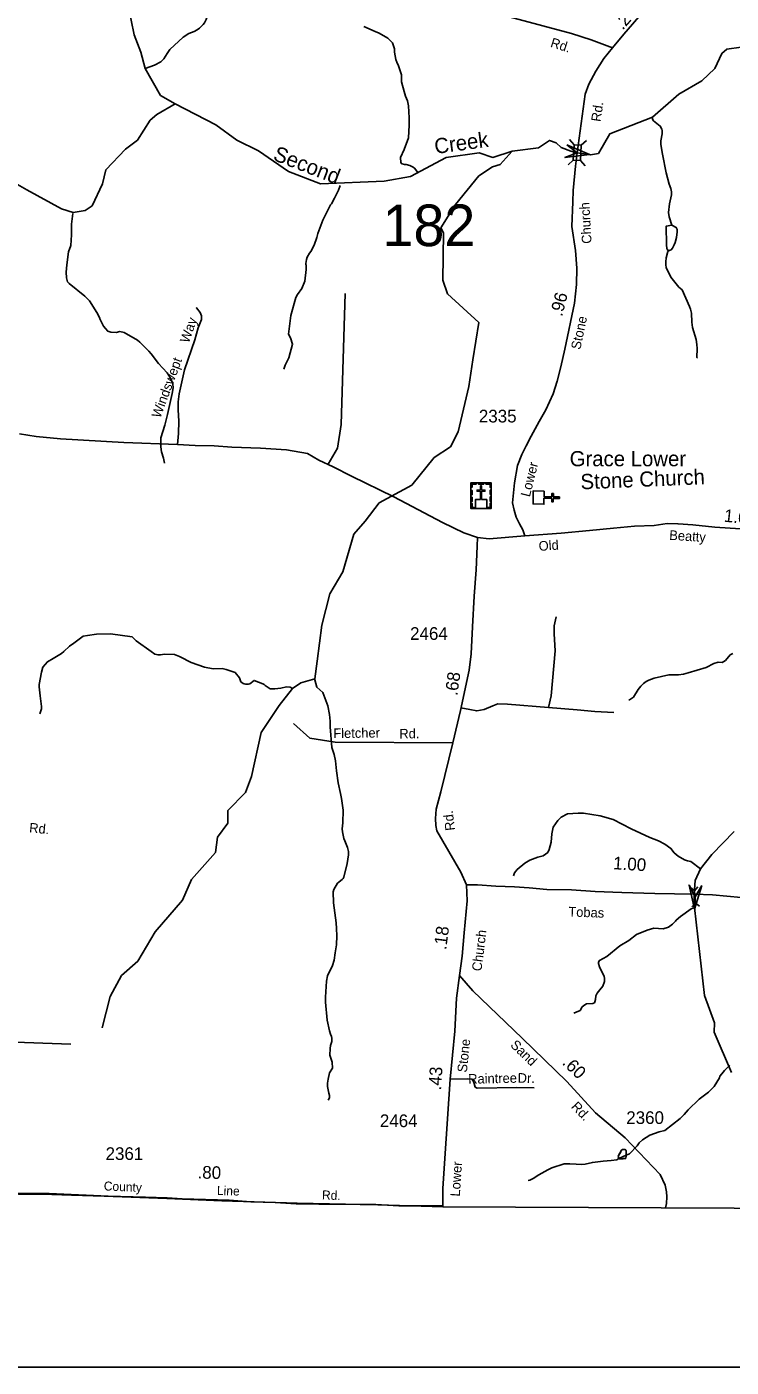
# Model space of a CAD drawing. Extents: x 1473865 to 1648260, y 639067 to 773536.
# Drawn here: x 1572592 to 1579536, y 639067 to 652286 of the extents above; entities that cross this region are included whole.
import ezdxf

# ---------------------------------------------------------------- set-up
doc = ezdxf.new("R2010")
doc.units = 0
for name, color, linetype in [('Exist Boundary Political CountyLine', 7, 'Continuous'), ('Exist Boundary Political CountyLine Road Label', 7, 'Continuous'), ('Exist Cultural Church CELL', 7, 'Continuous'), ('Exist Cultural Church Label', 7, 'Continuous'), ('Exist Cultural Church with Cemetery CELL', 7, 'Continuous'), ('Exist Hydrographic Creek Single Shore', 7, 'Continuous'), ('Exist Hydrographic Creek Single Shore Label', 7, 'Continuous'), ('Exist Hydrographic Misc Water Feature', 7, 'Continuous'), ('Exist Road Non-System Type 51', 7, 'Continuous'), ('Exist Road Non-System Type 51 Label', 7, 'Continuous'), ('Exist Road Secondary Mileage Hundredths English Label', 7, 'Continuous'), ('Exist Road Secondary Structure Pipe CELL', 7, 'Continuous'), ('Exist Road Secondary Structure Standard Bridge Attributed CELL', 7, 'Continuous'), ('Exist Road Secondary Structure Standard Bridge CELL', 7, 'Continuous'), ('Exist Road Secondary Structure Standard Bridge Number Label', 7, 'Continuous'), ('Exist Road Secondary Type 41 Attributed', 7, 'Continuous'), ('Exist Road Secondary Type 51 Attributed', 7, 'Continuous'), ('Exist Road Secondary Type 51 Label', 7, 'Continuous'), ('Exist Road Secondary Type 51 Number Label', 7, 'Continuous'), ('Map Preparation Inset Cut Line', 7, 'Continuous')]:
    doc.layers.add(name, color=color, linetype=linetype)

msp = doc.modelspace()

# ---------------------------------------------------------------- linework, layer by layer
at = {"layer": 'Exist Boundary Political CountyLine'}
for points in [[(1576694, 640648), (1576053, 640670), (1575256, 640684), (1574514, 640709), (1573972, 640731), (1573353, 640753), (1573032, 640765), (1572743, 640775), (1572510, 640774), (1572314, 640793)], [(1589254, 640607), (1586024, 640605), (1576694, 640648)]]:
    msp.add_lwpolyline(points, dxfattribs=at)
at = {"layer": 'Exist Cultural Church CELL'}
msp.add_lwpolyline([(1577691, 647708), (1577691, 647652), (1577767, 647650), (1577767, 647682), (1577783, 647682), (1577783, 647650), (1577843, 647649), (1577843, 647633), (1577782, 647634), (1577782, 647602), (1577766, 647602), (1577767, 647634), (1577690, 647636), (1577689, 647578), (1577583, 647580), (1577585, 647710)], close=True, dxfattribs=at)
at = {"layer": 'Exist Cultural Church with Cemetery CELL'}
for points in [[(1576970, 647789), (1577169, 647789), (1577169, 647534), (1576970, 647534)], [(1576970, 647745), (1576982, 647745), (1576982, 647777), (1577022, 647777), (1577022, 647789), (1576970, 647789)], [(1576970, 647671), (1576970, 647714), (1576982, 647714), (1576982, 647671)], [(1577014, 647534), (1577126, 647534), (1577126, 647624), (1577075, 647625), (1577075, 647706), (1577108, 647706), (1577108, 647717), (1577075, 647717), (1577075, 647759), (1577063, 647759), (1577063, 647717), (1577030, 647717), (1577030, 647706), (1577063, 647706), (1577063, 647625), (1577014, 647624)], [(1577044, 647789), (1577096, 647789), (1577096, 647777), (1577044, 647777)], [(1577170, 647745), (1577158, 647745), (1577158, 647777), (1577118, 647777), (1577118, 647788), (1577170, 647788)], [(1577158, 647672), (1577158, 647715), (1577170, 647715), (1577170, 647672)], [(1576970, 647604), (1576970, 647647), (1576982, 647647), (1576982, 647604)], [(1577003, 647534), (1577003, 647545), (1576981, 647545), (1576981, 647586), (1576970, 647586), (1576970, 647534)], [(1577136, 647534), (1577136, 647545), (1577158, 647545), (1577158, 647586), (1577169, 647586), (1577169, 647534)], [(1577158, 647606), (1577158, 647649), (1577170, 647649), (1577170, 647606)]]:
    msp.add_lwpolyline(points, close=True, dxfattribs=at)
at = {"layer": 'Exist Hydrographic Creek Single Shore'}
for points in [[(1577183, 650904), (1577259, 650929), (1577377, 651061), (1577636, 651092), (1577745, 651165), (1577809, 651142), (1577859, 651094), (1577956, 651058), (1578018, 651043), (1578150, 651023), (1578227, 651036), (1578338, 651229), (1578759, 651394), (1579019, 651622), (1579246, 651752), (1579373, 651874), (1579442, 652024), (1579492, 652066), (1579635, 652086), (1579770, 652211), (1579937, 652283), (1580007, 652456)], [(1572454, 650757), (1572593, 650679), (1572934, 650491), (1573050, 650456), (1573167, 650473), (1573235, 650521), (1573339, 650737), (1573371, 650874), (1573565, 651080), (1573683, 651169), (1573806, 651364), (1573873, 651421), (1574054, 651526)], [(1577377, 651061), (1577186, 650997), (1577052, 651043), (1576726, 650996), (1576373, 650809), (1576114, 650762), (1575488, 650738), (1575173, 650860), (1574876, 651063), (1574661, 651169), (1574455, 651320), (1574054, 651526)], [(1573334, 642415), (1573413, 642722), (1573525, 642930), (1573685, 643071), (1573856, 643360), (1574127, 643673), (1574214, 643878), (1574451, 644142), (1574470, 644293), (1574572, 644432), (1574574, 644556), (1574748, 644735), (1574805, 644893), (1574902, 645328), (1575081, 645593), (1575211, 645761), (1575292, 645815), (1575432, 645857), (1575454, 646029), (1575500, 646386), (1575580, 646693), (1575708, 646910), (1575814, 647282), (1575926, 647412), (1576064, 647590), (1576387, 647766), (1576608, 648037), (1576768, 648142), (1576845, 648292), (1576950, 648737), (1576987, 649003), (1577048, 649369), (1576740, 649653), (1576692, 649788), (1576699, 650254), (1576674, 650304), (1576819, 650534), (1577048, 650815), (1577183, 650904)], [(1579538, 641975), (1579369, 642372), (1579370, 642464), (1579274, 642732), (1579174, 643602), (1579172, 643731), (1579182, 643866), (1579234, 643983), (1579344, 644122), (1579564, 644351)]]:
    msp.add_lwpolyline(points, dxfattribs=at)
at = {"layer": 'Exist Hydrographic Misc Water Feature'}
msp.add_line((1578429, 641124), (1578500, 641157), dxfattribs=at)
for points in [[(1574054, 651526), (1573911, 651610), (1573758, 651874), (1573716, 652036), (1573651, 652207), (1573472, 653077)], [(1573758, 651874), (1573850, 651908), (1573914, 651939), (1573944, 651969), (1573975, 652022), (1574003, 652062), (1574133, 652185), (1574189, 652220), (1574242, 652239), (1574272, 652257), (1574294, 652273), (1574330, 652310), (1574343, 652326), (1574359, 652358), (1574408, 652509), (1574448, 652553), (1574501, 652592), (1574582, 652643), (1574597, 652691), (1574608, 652819), (1574616, 652851), (1574633, 652899)], [(1576443, 650853), (1576417, 650890), (1576400, 650902), (1576368, 650918), (1576332, 650929), (1576316, 650929), (1576292, 650935), (1576284, 650939), (1576278, 650947), (1576276, 650996), (1576311, 651075), (1576355, 651191), (1576360, 651315), (1576361, 651387), (1576354, 651507), (1576343, 651555), (1576335, 651579), (1576325, 651601), (1576312, 651647), (1576285, 651743), (1576286, 651811), (1576255, 651900), (1576239, 651936), (1576231, 651962), (1576216, 652036), (1576216, 652068), (1576198, 652129), (1576150, 652173), (1576066, 652222), (1576026, 652239), (1575915, 652288)], [(1578759, 651394), (1578760, 651377), (1578764, 651367), (1578770, 651359), (1578837, 651306), (1578851, 651278), (1578854, 651262), (1578856, 651229), (1578843, 651160), (1578841, 651126), (1578858, 651031), (1578896, 650845), (1578925, 650733), (1578940, 650692), (1578948, 650660), (1578947, 650628), (1578926, 650541), (1578919, 650453), (1578925, 650413), (1578949, 650330)], [(1575681, 650722), (1575665, 650675), (1575648, 650643), (1575624, 650595), (1575595, 650539), (1575587, 650531), (1575509, 650380), (1575460, 650249), (1575452, 650209), (1575423, 650133), (1575390, 650070), (1575378, 650054), (1575357, 650014), (1575349, 649990), (1575341, 649952), (1575341, 649942), (1575344, 649934), (1575344, 649894), (1575331, 649778), (1575302, 649706), (1575261, 649647), (1575245, 649615), (1575195, 649440), (1575173, 649256), (1575191, 649217), (1575212, 649156), (1575174, 649020), (1575137, 648949), (1575127, 648909)], [(1573044, 650444), (1573032, 650339), (1573031, 650233), (1573026, 650129), (1573001, 650066), (1572986, 649939), (1572979, 649866), (1572982, 649810), (1572994, 649770), (1573008, 649753), (1573164, 649630), (1573208, 649583), (1573283, 649470), (1573310, 649414), (1573310, 649406), (1573349, 649333), (1573367, 649309), (1573390, 649285), (1573420, 649273), (1573472, 649272), (1573508, 649280), (1573552, 649271), (1573684, 649194), (1573707, 649175), (1573794, 649086), (1573816, 649060), (1573889, 648967), (1573976, 648874), (1574008, 648822), (1574031, 648765), (1574035, 648725), (1574026, 648670), (1573980, 648462), (1573953, 648357), (1573913, 648231), (1573912, 648143), (1573920, 648095), (1573939, 648031), (1573948, 647982)], [(1578923, 650079), (1578909, 650085), (1578902, 650099), (1578898, 650137), (1578893, 650319), (1578949, 650330)], [(1578949, 650330), (1578994, 650308), (1579004, 650288), (1579003, 650264), (1578995, 650208), (1578982, 650160), (1578972, 650136), (1578956, 650104), (1578943, 650088), (1578923, 650079)], [(1578923, 650079), (1578911, 650069), (1578895, 650009), (1578890, 649969), (1578890, 649937), (1578893, 649913), (1578940, 649816), (1579019, 649719), (1579051, 649691), (1579125, 649526), (1579133, 649502), (1579143, 649462), (1579146, 649374), (1579154, 649321), (1579190, 649201), (1579197, 649153), (1579201, 649113), (1579196, 649025), (1579202, 649017)], [(1575211, 645761), (1575188, 645772), (1575152, 645776), (1575095, 645764), (1575038, 645758), (1574990, 645758), (1574942, 645791), (1574932, 645801), (1574917, 645807), (1574832, 645840), (1574790, 645806), (1574774, 645803), (1574750, 645803), (1574734, 645807), (1574723, 645811), (1574703, 645827), (1574687, 645866), (1574644, 645918), (1574556, 645949), (1574516, 645958), (1574428, 645955), (1574344, 645970), (1574213, 646017), (1574160, 646043), (1574157, 646048), (1574097, 646076), (1574049, 646097), (1573949, 646098), (1573909, 646091), (1573885, 646091), (1573855, 646099), (1573818, 646124), (1573670, 646229), (1573629, 646270), (1573415, 646300), (1573279, 646296), (1573191, 646283), (1573147, 646276), (1573054, 646209), (1573014, 646179), (1572957, 646124), (1572933, 646106), (1572853, 646055), (1572794, 646025), (1572748, 645972), (1572737, 645921), (1572714, 645801), (1572713, 645777), (1572722, 645688), (1572735, 645584), (1572735, 645560), (1572719, 645512)], [(1579552, 646105), (1579527, 646093), (1579479, 646038), (1579463, 646026), (1579447, 646018), (1579407, 646021), (1579366, 646007), (1579289, 645966), (1579113, 645914), (1579065, 645903), (1579017, 645895), (1578921, 645894), (1578777, 645863), (1578724, 645843), (1578696, 645829), (1578672, 645811), (1578644, 645782), (1578619, 645750), (1578572, 645676), (1578534, 645649), (1578526, 645649)], [(1575432, 645857), (1575431, 645845), (1575450, 645773), (1575510, 645720), (1575560, 645591), (1575575, 645503), (1575583, 645439), (1575582, 645383), (1575600, 645179), (1575623, 645111), (1575634, 645046), (1575645, 644950), (1575660, 644830), (1575685, 644726), (1575694, 644674), (1575709, 644562), (1575708, 644434), (1575701, 644378), (1575703, 644346), (1575718, 644281), (1575726, 644257), (1575741, 644225), (1575753, 644193), (1575763, 644153), (1575762, 644121), (1575751, 644033), (1575718, 643901), (1575710, 643886), (1575702, 643878), (1575653, 643840), (1575618, 643777), (1575612, 643755), (1575615, 643647), (1575641, 643450), (1575644, 643394), (1575647, 643322), (1575646, 643234), (1575633, 643154), (1575621, 643082), (1575605, 643030), (1575557, 642927), (1575546, 642875), (1575537, 642715), (1575536, 642667), (1575554, 642491), (1575577, 642383), (1575585, 642351), (1575596, 642327), (1575600, 642311), (1575600, 642279), (1575587, 642239), (1575583, 642209), (1575578, 642143), (1575602, 642075), (1575605, 642015), (1575576, 641971), (1575564, 641909), (1575555, 641867), (1575555, 641835), (1575570, 641771), (1575574, 641747), (1575574, 641723), (1575561, 641699)], [(1579234, 643983), (1579137, 644054), (1579105, 644060), (1579075, 644070), (1579013, 644107), (1578974, 644140), (1578942, 644184), (1578882, 644225), (1578819, 644259), (1578733, 644290), (1578548, 644377), (1578373, 644467), (1578243, 644504), (1578080, 644530), (1578026, 644531), (1577922, 644524), (1577861, 644493), (1577825, 644457), (1577782, 644393), (1577767, 644326), (1577760, 644246), (1577742, 644174), (1577729, 644144), (1577681, 644111), (1577629, 644097), (1577552, 644068), (1577500, 644037), (1577427, 643976), (1577401, 643942), (1577391, 643914)], [(1579174, 643602), (1579140, 643586), (1579035, 643511), (1578994, 643475), (1578988, 643465), (1578958, 643436), (1578917, 643406), (1578865, 643389), (1578773, 643398), (1578708, 643378), (1578601, 643334), (1578528, 643275), (1578437, 643222), (1578310, 643119), (1578238, 643078), (1578229, 643062), (1578229, 643048), (1578237, 643016), (1578284, 642920), (1578288, 642903), (1578287, 642871), (1578269, 642824), (1578242, 642788), (1578214, 642756), (1578202, 642728), (1578197, 642692), (1578193, 642669), (1578187, 642661), (1578173, 642653), (1578109, 642650), (1578093, 642642), (1578068, 642620), (1578046, 642586), (1578008, 642567), (1577984, 642559)], [(1579523, 642042), (1579490, 642013), (1579470, 641992), (1579442, 641960), (1579425, 641936), (1579421, 641922), (1579368, 641837), (1579311, 641778), (1579219, 641709), (1579112, 641606), (1579071, 641558), (1579033, 641521), (1578883, 641400), (1578827, 641389), (1578735, 641354), (1578662, 641311), (1578630, 641281), (1578608, 641250), (1578533, 641170), (1578500, 641157)], [(1578429, 641124), (1578408, 641112), (1578352, 641107), (1578272, 641099), (1578168, 641087), (1578095, 641070), (1578063, 641066), (1578007, 641069), (1577944, 641072), (1577889, 641074), (1577767, 641033), (1577727, 641014), (1577638, 640963), (1577582, 640928), (1577549, 640912), (1577533, 640910)], [(1578500, 641157), (1578500, 641167), (1578500, 641177), (1578500, 641183), (1578500, 641197), (1578500, 641202), (1578498, 641209), (1578494, 641212), (1578489, 641213), (1578485, 641214), (1578479, 641214), (1578472, 641215), (1578468, 641215), (1578463, 641214), (1578458, 641210), (1578455, 641206), (1578453, 641202), (1578451, 641198), (1578449, 641193), (1578447, 641188), (1578446, 641183), (1578438, 641175), (1578436, 641171), (1578435, 641167), (1578432, 641162), (1578427, 641159), (1578424, 641155), (1578422, 641144), (1578424, 641135), (1578425, 641127), (1578429, 641124)], [(1578500, 641157), (1578500, 641177), (1578500, 641197), (1578500, 641202), (1578498, 641209), (1578494, 641212), (1578489, 641213), (1578472, 641215), (1578468, 641215), (1578463, 641214), (1578458, 641210), (1578455, 641206), (1578424, 641155), (1578422, 641144), (1578424, 641135), (1578425, 641127), (1578429, 641124)], [(1578429, 641124), (1578434, 641123), (1578442, 641121), (1578447, 641121), (1578455, 641121), (1578461, 641121), (1578467, 641122), (1578470, 641123), (1578473, 641126), (1578482, 641125), (1578488, 641125), (1578495, 641125), (1578498, 641129), (1578500, 641147), (1578501, 641152), (1578500, 641157)]]:
    msp.add_lwpolyline(points, dxfattribs=at)
at = {"layer": 'Exist Road Non-System Type 51'}
for points in [[(1575564, 647972), (1575656, 648132), (1575689, 648364), (1575729, 649656)], [(1574077, 648168), (1574088, 648274), (1574089, 648396), (1574084, 648508), (1574084, 648586), (1574095, 648666), (1574145, 648902), (1574247, 649199), (1574282, 649317), (1574313, 649398), (1574315, 649434), (1574301, 649468), (1574264, 649515), (1574262, 649517)], [(1577733, 645573), (1577761, 645689), (1577799, 646133), (1577792, 646300), (1577789, 646377), (1577810, 646468)], [(1576871, 645570), (1576958, 645553), (1577028, 645539), (1577101, 645553), (1577185, 645591), (1577234, 645608), (1577331, 645605), (1577733, 645573)], [(1577733, 645573), (1578016, 645549), (1578190, 645535), (1578379, 645525)], [(1575220, 645416), (1575382, 645271), (1575631, 645230), (1576793, 645225)], [(1572199, 642244), (1572386, 642277), (1573024, 642253)], [(1577593, 641823), (1577421, 641827), (1577031, 641818), (1577013, 641830), (1577003, 641864), (1576992, 641890), (1576980, 641908), (1576938, 641911), (1576766, 641908)]]:
    msp.add_lwpolyline(points, dxfattribs=at)
at = {"layer": 'Exist Road Secondary Structure Pipe CELL'}
for p, q in [((1579134, 643798), (1579173, 643766)), ((1579207, 643804), (1579173, 643766)), ((1579173, 643766), (1579183, 643645)), ((1579149, 643608), (1579183, 643645)), ((1579223, 643614), (1579183, 643645))]:
    msp.add_line(p, q, dxfattribs=at)
at = {"layer": 'Exist Road Secondary Structure Standard Bridge Attributed CELL'}
for points in [[(1577914, 651122), (1578139, 651027), (1577897, 650997), (1578018, 651043)], [(1579246, 643818), (1579175, 643584), (1579120, 643822), (1579179, 643706)]]:
    msp.add_lwpolyline(points, close=True, dxfattribs=at)
at = {"layer": 'Exist Road Secondary Structure Standard Bridge CELL'}
for p, q in [((1577988, 651123), (1577943, 651175)), ((1578057, 651119), (1578109, 651165)), ((1577927, 650926), (1577979, 650972)), ((1578095, 650916), (1578049, 650968))]:
    msp.add_line(p, q, dxfattribs=at)
msp.add_lwpolyline([(1577979, 650972), (1577988, 651123), (1578058, 651119), (1578049, 650968)], close=True, dxfattribs=at)
at = {"layer": 'Exist Road Secondary Type 41 Attributed'}
for points in [[(1576925, 643824), (1577035, 643823), (1577215, 643812), (1577401, 643803), (1577543, 643794), (1577718, 643779), (1577960, 643775), (1578196, 643757), (1578457, 643747), (1578782, 643738), (1579172, 643731)], [(1579172, 643731), (1579352, 643727), (1579634, 643699), (1580308, 643659), (1580374, 643645), (1580440, 643622), (1580484, 643598), (1580549, 643523), (1580773, 643217), (1581007, 642913), (1581145, 642748), (1581228, 642637)], [(1576693, 640660), (1576259, 640660), (1576033, 640671), (1575878, 640672), (1575694, 640676), (1575471, 640675), (1575247, 640677), (1575039, 640691), (1574799, 640699), (1574587, 640713), (1574123, 640727), (1573975, 640738), (1573763, 640744), (1573394, 640753), (1572813, 640779), (1572507, 640780), (1572318, 640802)]]:
    msp.add_lwpolyline(points, dxfattribs=at)
at = {"layer": 'Exist Road Secondary Type 51 Attributed'}
for points in [[(1575771, 653666), (1575854, 653561), (1576026, 653308), (1576131, 653163), (1576456, 652736), (1576527, 652657), (1576579, 652617), (1576668, 652570), (1576788, 652523), (1577185, 652417), (1577397, 652370), (1577962, 652219), (1578155, 652157), (1578366, 652079)], [(1579050, 652876), (1578478, 652212), (1578366, 652079)], [(1578366, 652079), (1578281, 651972), (1578200, 651849), (1578133, 651719), (1578096, 651623), (1578018, 651043)], [(1578018, 651043), (1578002, 650912), (1577979, 650670), (1577974, 650560), (1577965, 650318), (1578000, 650080), (1578014, 649906), (1578011, 649744), (1577992, 649562), (1577896, 649108), (1577857, 648932), (1577820, 648791), (1577781, 648667), (1577708, 648510), (1577641, 648393), (1577565, 648249), (1577516, 648152), (1577471, 648068), (1577430, 647959), (1577399, 647790), (1577380, 647593), (1577396, 647519), (1577416, 647450), (1577448, 647385), (1577481, 647324), (1577502, 647266)], [(1577034, 647249), (1576899, 647294), (1576690, 647397), (1576210, 647652), (1575791, 647855), (1575612, 647947), (1575472, 648012), (1575358, 648077), (1575153, 648113), (1574895, 648129), (1574613, 648139), (1574439, 648153), (1574251, 648158), (1574077, 648168), (1573547, 648188), (1572925, 648222), (1572683, 648246), (1572521, 648271)], [(1580985, 646983), (1580683, 647085), (1580268, 647220), (1580015, 647287), (1579839, 647312), (1579627, 647334), (1579375, 647352), (1579157, 647374), (1579013, 647383), (1579009, 647383), (1578905, 647386), (1578775, 647369), (1578582, 647361), (1578377, 647340), (1578138, 647320), (1577860, 647292), (1577502, 647266)], [(1577034, 647249), (1577031, 647164), (1577021, 646931), (1577001, 646671), (1576985, 646367), (1576973, 646103), (1576952, 645942), (1576866, 645543), (1576793, 645225)], [(1577502, 647266), (1577151, 647237), (1577034, 647249)], [(1576793, 645225), (1576674, 644742), (1576626, 644572), (1576620, 644478), (1576625, 644408), (1576635, 644358), (1576869, 643948), (1576925, 643824)], [(1576925, 643824), (1576933, 643665), (1576903, 643351), (1576885, 643122), (1576857, 642931)], [(1576857, 642931), (1576826, 642706), (1576811, 642380), (1576766, 641908), (1576711, 641126), (1576692, 640831), (1576693, 640660)], [(1576857, 642931), (1576987, 642780), (1577476, 642312), (1577916, 641884), (1578197, 641576), (1578490, 641328), (1578836, 640969), (1578884, 640862), (1578898, 640797), (1578902, 640748), (1578897, 640682), (1578889, 640638)], [(1576693, 640660), (1576693, 640648)]]:
    msp.add_lwpolyline(points, dxfattribs=at)
at = {"layer": 'Map Preparation Inset Cut Line'}
msp.add_lwpolyline([(1544131, 639067), (1606587, 639067), (1606587, 678674), (1544131, 678674), (1544131, 639067)], dxfattribs=at)

# ---------------------------------------------------------------- texts
at = {"layer": 'Exist Boundary Political CountyLine Road Label'}
for s, rotation, p in [('County', 357.5337, (1573349, 640811)), ('Line', 358.3003, (1574465, 640766)), ('Rd.', 357.5819, (1575500, 640723))]:
    msp.add_text(s, height=88.6, rotation=rotation, dxfattribs=at).set_placement(p)
at = {"layer": 'Exist Cultural Church Label'}
for s, rotation, p in [('Grace Lower', 0, (1577943, 647952)), ('Stone Church', 2.3881, (1578053, 647724))]:
    msp.add_text(s, height=150, rotation=rotation, dxfattribs=at).set_placement(p)
at = {"layer": 'Exist Hydrographic Creek Single Shore Label'}
for s, rotation, p in [('Creek', 7.795, (1576620, 651031)), ('Second', 338.9387, (1575010, 650975))]:
    msp.add_text(s, height=150, rotation=rotation, dxfattribs=at).set_placement(p)
at = {"layer": 'Exist Road Non-System Type 51 Label'}
for s, rotation, p in [('Way', 70.7695, (1574188, 649160)), ('Windswept', 69.5417, (1573907, 648420)), ('Fletcher', 0.7385, (1575614, 645271)), ('Rd.', 0.7385, (1576265, 645267)), ('Rd.', 354.4888, (1572612, 644342)), ('Raintree', 1.2814, (1576944, 641862)), ('Dr.', 358.9106, (1577430, 641873))]:
    msp.add_text(s, height=95, rotation=rotation, dxfattribs=at).set_placement(p)
at = {"layer": 'Exist Road Secondary Mileage Hundredths English Label'}
for s, rotation, p in [('.20', 48.9886, (1578466, 652248)), ('.96', 75.4928, (1577868, 649423)), ('1.00', 354.1009, (1579460, 647406)), ('.68', 81.9334, (1576835, 645685)), ('1.00', 356.2716, (1578369, 643979)), ('.18', 82.8069, (1576726, 643179)), ('.43', 86.2548, (1576675, 641795)), ('.60', 315.808, (1577863, 642061)), ('.80', 358.3004, (1574273, 640929))]:
    msp.add_text(s, height=125, rotation=rotation, dxfattribs=at).set_placement(p)
at = {"layer": 'Exist Road Secondary Structure Standard Bridge Number Label'}
msp.add_text('182', height=410.1, dxfattribs=at).set_placement((1576098, 650123))
at = {"layer": 'Exist Road Secondary Type 51 Label'}
for s, rotation, p in [('Rd.', 342.3542, (1577747, 652090)), ('Rd.', 81.6917, (1578248, 651345)), ('Church', 93.2877, (1578160, 650149)), ('Stone', 78.2062, (1578048, 649097)), ('Lower', 75.9358, (1577550, 647644)), ('Beatty', 356.4478, (1578923, 647227)), ('Old', 3.9613, (1577641, 647117)), ('Rd.', 96.8926, (1576814, 644364)), ('Tobas', 357.7861, (1577929, 643513)), ('Church', 82.8069, (1577073, 642968)), ('Stone', 83.887, (1576929, 641970)), ('Sand', 315.808, (1577352, 642237)), ('Rd.', 314.0032, (1577952, 641631)), ('Lower', 86.2548, (1576860, 640748))]:
    msp.add_text(s, height=95, rotation=rotation, dxfattribs=at).set_placement(p)
at = {"layer": 'Exist Road Secondary Type 51 Number Label'}
for s, p in [('2335', (1577048, 648384)), ('2464', (1576370, 646240)), ('2464', (1576072, 641435)), ('2360', (1578501, 641466)), ('2361', (1573368, 641111))]:
    msp.add_text(s, height=125, dxfattribs=at).set_placement(p)

doc.saveas('drawing.dxf')
